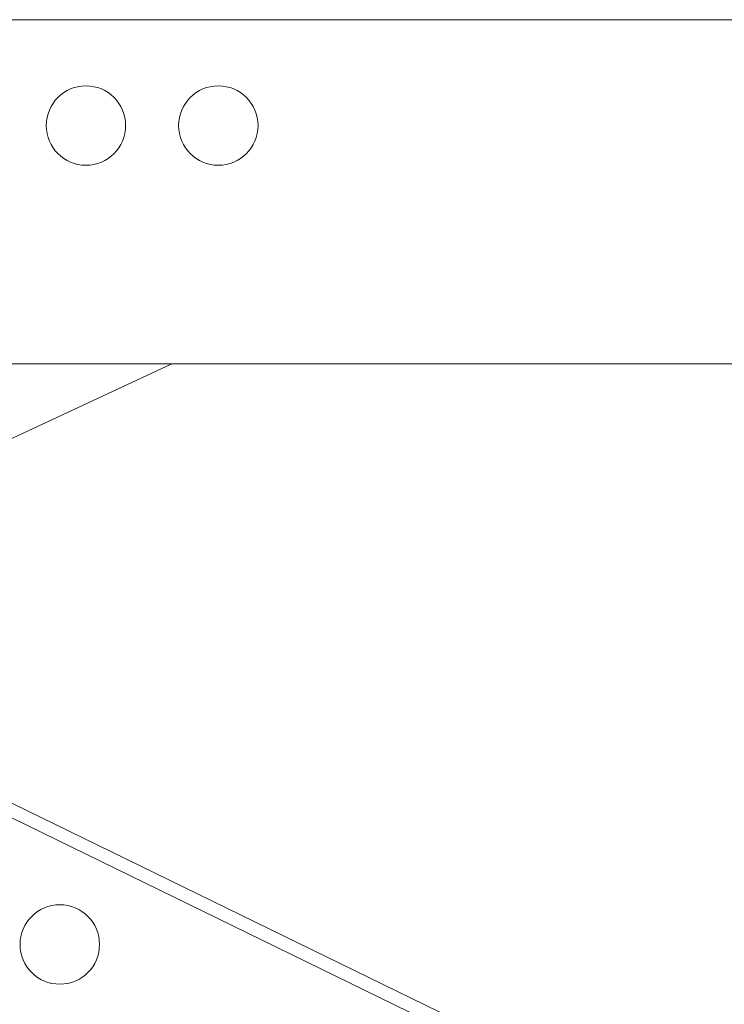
# Model space of a CAD drawing. Header units: inches. Extents: x 0 to 77643, y -44170 to 0.
# Tile 268 of 546: x 75590.81 to 75596.14, y -39703.52 to -39696.08. Entities that reach past the tile are written whole.
import ezdxf
from ezdxf.lldxf.tags import DXFTag

# ---------------------------------------------------------------- set-up
doc = ezdxf.new("R2010")
doc.units = ezdxf.units.IN
doc.header["$MEASUREMENT"] = 0
doc.layers.get('0').update_dxf_attribs({"lineweight": 0})
tags = doc.linetypes.add('HIDDEN2', pattern=[4.7625, 3.175, -1.5875]).pattern_tags.tags
tags[6:7] = [DXFTag(74, 4), DXFTag(75, 0), DXFTag(340, '0'), DXFTag(46, 0.0), DXFTag(50, 0.0), DXFTag(44, 0.0), DXFTag(45, 0.0)]
tags[4:5] = [DXFTag(74, 4), DXFTag(75, 0), DXFTag(340, '0'), DXFTag(46, 0.0), DXFTag(50, 0.0), DXFTag(44, 0.0), DXFTag(45, 0.0)]

msp = doc.modelspace()

# ---------------------------------------------------------------- linework, layer by layer
at = {"color": 7, "linetype": 'HIDDEN2'}
for p, q in [((75577.31304, -39696.07737), (75606.91578, -39696.07737)), ((75584.04121, -39702.3704), (75591.96093, -39698.67737)), ((75591.96093, -39698.67737), (75587.46515, -39698.67737)), ((75591.54589, -39698.67737), (75606.91578, -39698.67737))]:
    msp.add_line(p, q, dxfattribs=at)
at = {"color": 7, "linetype": 'Continuous'}
for p, q in [((75589.83859, -39701.55238), (75604.59089, -39708.74756)), ((75589.82097, -39701.65504), (75604.54705, -39708.83744))]:
    msp.add_line(p, q, dxfattribs=at)
at = {"color": 7, "linetype": 'HIDDEN2'}
for centre in [(75591.31304, -39696.87737), (75592.31304, -39696.87737)]:
    msp.add_circle(centre, 0.3, dxfattribs=at)
at = {"color": 7, "linetype": 'Continuous'}
msp.add_circle((75591.11534, -39703.06517), 0.3, dxfattribs=at)

doc.saveas('drawing.dxf')
